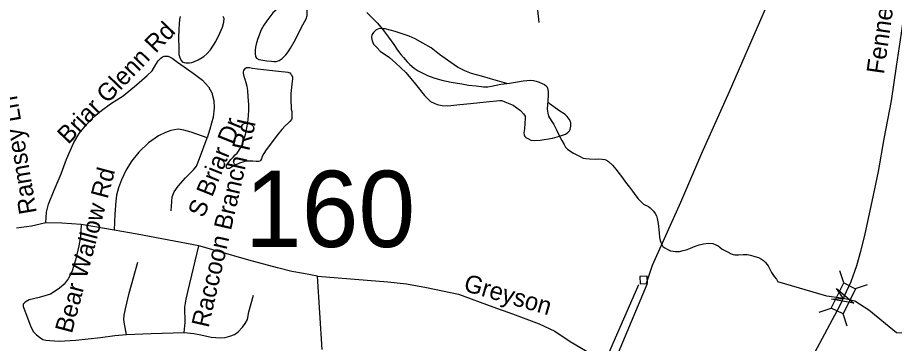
# Model space of a CAD drawing. Extents: x 2220236 to 2384410, y 720751 to 894131.
# Drawn here: x 2354061 to 2358769, y 820812 to 822564 of the extents above; entities that cross this region are included whole.
import ezdxf

# ---------------------------------------------------------------- set-up
doc = ezdxf.new("R2010")
doc.units = 0
doc.layers.add('Default', color=7, linetype='Continuous')

msp = doc.modelspace()

# ---------------------------------------------------------------- linework, layer by layer
at = {"layer": 'Default'}
for p, q in [((2354579.5, 821421.1), (2354401.9, 821451.5)), ((2358497.1, 821137), (2358475, 821202.4)), ((2355696.1, 820778.7), (2355671.2, 821172.7)), ((2358559, 821106.5), (2358624.3, 821128.6)), ((2358364.6, 820979.5), (2358429.9, 821001.7)), ((2358515.4, 820905.1), (2358493.2, 820970.4))]:
    msp.add_line(p, q, dxfattribs=at)
for points in [[(2359592.8, 826131.4), (2359474.3, 825832.2), (2359330.1, 825514.6), (2359079.2, 824929.6), (2358900.3, 824511.7), (2358699.7, 824067.4), (2358559.6, 823750), (2358429.4, 823442.5), (2358279.6, 823092.8), (2358061.8, 822580.3), (2357880.8, 822164.3), (2357732.9, 821832.5), (2357620.2, 821569.4), (2357468.1, 821231.6), (2357433.5, 821129.2)], [(2358946.6, 823398.8), (2358929.6, 823320.2), (2358892.3, 823062.2), (2358842, 822744.3), (2358804.7, 822479.8), (2358778.8, 822299.8), (2358751.2, 822116.5), (2358712.3, 821912.1), (2358681.5, 821736.9), (2358647.5, 821574.6), (2358610.2, 821401.1), (2358585.9, 821305.3), (2358564.8, 821229.1), (2358534, 821143.1), (2358473.2, 821012.5), (2358446.3, 820961.9)], [(2356861.7, 822537.4), (2356852, 822620.2), (2356848.8, 822698), (2356850.4, 822743.5), (2356855.3, 822769.4), (2356861.7, 822795.4), (2356871.5, 822813.2), (2356890.9, 822844), (2356916.9, 822879.7)], [(2355608.9, 822614.1), (2355575.8, 822630.8), (2355543.5, 822639.9), (2355529.4, 822640.3), (2355511.5, 822638), (2355494.3, 822632.4), (2355471.8, 822621.6), (2355454.3, 822607.7), (2355432.1, 822588.8), (2355398.7, 822546.4), (2355382.3, 822521.8), (2355369.2, 822497.6), (2355349.6, 822445.9), (2355341.4, 822421), (2355337.9, 822403.4), (2355336.6, 822387.9), (2355336.6, 822369.9), (2355339, 822353.6), (2355344.5, 822345.6), (2355357, 822337.9), (2355399.3, 822330.4), (2355423.7, 822328.2)], [(2355423.7, 822328.2), (2355437.2, 822326.4), (2355448.7, 822327.5), (2355465.2, 822333.1), (2355480.9, 822343), (2355500.7, 822363.5), (2355512.9, 822378.7), (2355525.8, 822399), (2355553.8, 822446.1), (2355573.5, 822486.2), (2355592.9, 822524.8), (2355610.6, 822556.7), (2355616.4, 822575), (2355616.2, 822588.8), (2355616.1, 822598.6), (2355611.9, 822612.5), (2355608.9, 822614.1)], [(2354934, 822568.4), (2354930.4, 822552.5), (2354928.3, 822530.4), (2354926.9, 822500.8), (2354925.6, 822452.2), (2354926.3, 822402.3), (2354926.6, 822364.6), (2354933, 822344.2), (2354940.4, 822330.7), (2354945.3, 822325), (2354954.6, 822322.1), (2354965.2, 822319.2), (2354983.9, 822320), (2354997.3, 822321.5), (2355010.5, 822327), (2355031.1, 822336.1), (2355060.9, 822354.3), (2355076.7, 822369.1), (2355096.5, 822390.3), (2355125.9, 822435.1), (2355147.4, 822479.3), (2355160.9, 822511.1), (2355168.6, 822539.3), (2355170.4, 822557.4), (2355164.4, 822569.6)], [(2355936.5, 822589.7), (2355958.8, 822566.7), (2355993, 822532.9), (2356018.2, 822502.8)], [(2356018.2, 822502.8), (2356003.4, 822503.8), (2355986.9, 822497.2), (2355971.4, 822482.8), (2355963.7, 822471), (2355961.6, 822456.8), (2355965.6, 822438.9), (2355972.3, 822421.2), (2355990.9, 822399.9), (2356008.6, 822383.3), (2356057, 822348.5), (2356091.4, 822318.7), (2356146, 822267.4), (2356196.7, 822205.5), (2356245.5, 822144.5), (2356265.7, 822124), (2356278, 822113), (2356297.1, 822102.9), (2356314.2, 822095.4), (2356341.3, 822090), (2356371.9, 822088.9), (2356434.9, 822095.4), (2356492.1, 822101.1), (2356576.1, 822110.4), (2356650, 822117.4), (2356660.9, 822117.2), (2356676.8, 822111.2), (2356722.3, 822091.8), (2356760.5, 822064.5), (2356777.3, 822046.4), (2356786.1, 822032.7), (2356787.1, 822022.9), (2356782, 821964.6), (2356779.5, 821943.8), (2356780.3, 821932.3), (2356785.3, 821924.3), (2356790.4, 821919), (2356803.8, 821911.3), (2356816.6, 821905.3), (2356838.7, 821901.9), (2356866.5, 821904), (2356932.4, 821914.9), (2356971, 821926.3)], [(2356687, 822209.1), (2356600.6, 822234.5), (2356552.4, 822248), (2356498.3, 822263.1), (2356463, 822277.1), (2356423.8, 822296.2), (2356369.4, 822334), (2356327.1, 822365.1), (2356280.7, 822401), (2356236.3, 822426.4), (2356195.7, 822448.3), (2356163.5, 822463.4), (2356087.4, 822488.2), (2356035.3, 822501.9), (2356018.2, 822502.8)], [(2356018.2, 822502.8), (2356019.6, 822501.2), (2356051.8, 822458.2), (2356080.4, 822418.4), (2356101, 822388.7), (2356119, 822364.8), (2356133.4, 822349), (2356153.4, 822325.2), (2356167.8, 822311), (2356189.9, 822291.6), (2356212.2, 822276.7), (2356240.4, 822262.4), (2356261.8, 822252.5), (2356296.4, 822240.1), (2356339, 822227.1), (2356389, 822216), (2356447.1, 822206.9), (2356481.2, 822200.7), (2356524, 822195.9), (2356563.3, 822191.9), (2356586.6, 822191.9), (2356605.2, 822194.3), (2356655.3, 822205.6), (2356687, 822209.1)], [(2354212.4, 821460.8), (2354216.7, 821517.2), (2354226.9, 821559.7), (2354257.5, 821636.3), (2354294.9, 821723), (2354323.8, 821802.9), (2354362.9, 821891.4), (2354391.8, 821940.7), (2354430.9, 821988.3), (2354470, 822029.1), (2354510.8, 822063.1), (2354560.1, 822098.9), (2354627.2, 822142.2), (2354698.6, 822201.7), (2354756.4, 822251.1), (2354783.6, 822276.6), (2354804, 822310.6), (2354815.9, 822331), (2354829.4, 822344.6), (2354839.6, 822353.1), (2354848.1, 822356.5), (2354856.6, 822356.5), (2354870.2, 822356.5), (2354890.6, 822344.6), (2354919.5, 822324.2), (2355004.5, 822264.7), (2355053.8, 822227.3), (2355086.1, 822191.5), (2355104.8, 822159.2), (2355115, 822118.4), (2355116.7, 822077.6), (2355111.6, 822028.3), (2355092.9, 821963.7), (2355078.4, 821916.9)], [(2355349.9, 822287.4), (2355478.1, 822272.9), (2355497.9, 822271.4), (2355512.1, 822269.4), (2355522.1, 822265.9), (2355528.2, 822259.6), (2355532.3, 822255.5), (2355536.4, 822243.5), (2355536.5, 822233.6), (2355534.8, 822220.4), (2355532.7, 822205.6), (2355527.6, 822155.2), (2355528.4, 822135.5), (2355528, 822111.9), (2355530.4, 822085.7), (2355530.4, 822071.6), (2355532.6, 822057.9), (2355532.9, 822041.5), (2355533, 822030), (2355533.1, 822020.2), (2355531, 822015.8), (2355523.2, 822005.6), (2355515.3, 821997.1), (2355497.6, 821981), (2355479.7, 821961.2), (2355456.3, 821932.3), (2355433.2, 821903.5), (2355413, 821876.4), (2355394.9, 821852), (2355383.3, 821831.9), (2355375, 821816.8), (2355369.7, 821803.4), (2355365.7, 821795.7), (2355361.9, 821791.6), (2355353.8, 821789.6), (2355341.7, 821789.1), (2355323.9, 821790.7), (2355309.8, 821791.1), (2355291.7, 821791), (2355275.7, 821788.7), (2355251.8, 821780.5), (2355226, 821768), (2355210.3, 821759.8), (2355198.1, 821752.1), (2355188.3, 821751.7), (2355184.3, 821753.8), (2355181.7, 821761.3), (2355182.2, 821765.2), (2355183, 821769.5), (2355187.9, 821777.9), (2355205.7, 821800), (2355217.6, 821813.6), (2355228.9, 821825.6), (2355239.4, 821834.2), (2355251.2, 821850.1), (2355264.7, 821874.6), (2355274.3, 821904.5), (2355284.2, 821934.5), (2355291.6, 821970.9), (2355297.3, 821999), (2355300.4, 822035.3), (2355302.4, 822067.2), (2355302.2, 822096.7), (2355299.2, 822137.6), (2355297.2, 822171.3), (2355293, 822192.5), (2355288.6, 822212.7), (2355282.6, 822230.5), (2355278.3, 822246.7), (2355274, 822264.6), (2355274, 822272.1), (2355276, 822278.8), (2355283.8, 822290.6), (2355289.8, 822294.8), (2355305.6, 822294.8), (2355321.8, 822291.2), (2355349.9, 822287.4)], [(2356687, 822209.1), (2356702.9, 822211.4), (2356745, 822218.1), (2356775, 822222.6), (2356795.6, 822225.1), (2356813.6, 822226.8), (2356831.1, 822224.9), (2356845, 822221.5), (2356861, 822215.6), (2356877, 822209.7), (2356889.4, 822203.6), (2356902, 822192.7), (2356906.3, 822183), (2356909.6, 822165.7), (2356909.9, 822142.1), (2356908.2, 822119.7), (2356907.3, 822109.8)], [(2356907.3, 822109.8), (2356906.5, 822098.3), (2356905, 822070.4), (2356907.1, 822050.1), (2356911.4, 822033.9), (2356925.5, 822010.5), (2356939.9, 821988.1), (2356954.1, 821960.8), (2356971, 821926.3)], [(2356971, 821926.3), (2357002.1, 821935.8), (2357015.8, 821946.2), (2357023.9, 821954.8), (2357027.9, 821961.5), (2357031.8, 821980.4), (2357031.4, 821996.1), (2357029.1, 822004.9), (2357022.4, 822017.1), (2357011.3, 822031.4), (2357001, 822041.5), (2356966.6, 822064.7), (2356940.6, 822082.7), (2356920.3, 822098.2), (2356907.3, 822109.8)], [(2355078.4, 821916.9), (2354993.5, 821947.5), (2354954.4, 821957.7), (2354923.8, 821962.8), (2354883, 821956), (2354855.8, 821945.8), (2354818.4, 821927.1), (2354764, 821889.7), (2354711.3, 821840.4), (2354673.9, 821792.7), (2354643.3, 821745.1), (2354619.5, 821690.7), (2354602.6, 821648.2), (2354592.4, 821609.1), (2354589, 821576.7), (2354583.9, 821507), (2354579.5, 821421.1)], [(2354885.5, 821524.7), (2354891.5, 821600.6), (2354901.7, 821626.1), (2354923.8, 821656.7), (2354962.9, 821702.6), (2355005.4, 821745.1), (2355020.7, 821765.5), (2355037.6, 821806.3), (2355078.4, 821916.9)], [(2356971, 821926.3), (2356972.7, 821923.1), (2356982.7, 821902.9), (2356995.1, 821881.4), (2357003.2, 821866.9), (2357013.5, 821855.9), (2357031.5, 821843.5), (2357045.6, 821834.2), (2357063.7, 821825.8), (2357077.8, 821818.1), (2357097.9, 821808.5), (2357112.7, 821805.8), (2357132.2, 821803.3), (2357162.1, 821802.9), (2357182.1, 821803.7), (2357199.5, 821802.8), (2357214.1, 821800.1), (2357222.8, 821796.2), (2357234.2, 821790.1), (2357254.3, 821770.5), (2357272.6, 821748.3), (2357291, 821724.4), (2357309.4, 821701.2), (2357325.7, 821678.9), (2357345.9, 821651.2), (2357362.2, 821629.6), (2357380.6, 821605.7), (2357392.7, 821589.8), (2357412.6, 821568.6), (2357421.1, 821560.7), (2357449.2, 821548.8), (2357457.7, 821541.6), (2357475.5, 821522.6), (2357483.6, 821509.8), (2357491, 821497), (2357494.2, 821483.3), (2357500.3, 821455.7), (2357504.9, 821407.3), (2357507.9, 821382.1), (2357511.5, 821364.9), (2357517.8, 821347.1), (2357525.9, 821333.6), (2357536.1, 821325.8), (2357547.9, 821318.1), (2357566.3, 821309.7), (2357580.5, 821307), (2357594.3, 821305.9), (2357614.3, 821306.7), (2357634.2, 821310.8), (2357650.4, 821315.7), (2357670.1, 821323.1), (2357689.8, 821331.1), (2357719.9, 821341.6), (2357743.6, 821348.1), (2357769.8, 821350.2), (2357793.8, 821348.5), (2357809.1, 821342.6), (2357821.9, 821335.9), (2357832, 821328.7), (2357844.2, 821319.4), (2357862.4, 821309.6), (2357876.4, 821302), (2357892.6, 821293.5), (2357903.9, 821290), (2357912.1, 821288.7), (2357932.5, 821288.5), (2357956.4, 821290.5), (2357978, 821289.8), (2357996.6, 821285.6), (2358018.5, 821278.9), (2358038.8, 821273.2), (2358054.8, 821265.7), (2358065.7, 821257.9), (2358077, 821246.2), (2358091.1, 821228.7), (2358109.6, 821194), (2358124, 821172.6), (2358136.1, 821156.7), (2358142.5, 821143.9)], [(2354212.4, 821460.8), (2354134.9, 821442.9), (2354054.9, 821431.5)], [(2354401.9, 821451.5), (2354398.6, 821384.6), (2354390.1, 821336.9), (2354371.4, 821260.4), (2354352.7, 821197.5), (2354332.3, 821158.4), (2354311.9, 821131.2), (2354284.7, 821107.4), (2354237.1, 821076.7), (2354177.7, 821059.7), (2354123.3, 821046.1), (2354101.2, 821034.2), (2354091, 821022.3), (2354091, 821010.4), (2354114.3, 820949.1), (2354131.2, 820901.8), (2354145.9, 820874.4), (2354161.7, 820858.6), (2354178.5, 820845), (2354197.4, 820833.4), (2354213.2, 820830.2), (2354234.2, 820827.1), (2354283.6, 820825), (2354373, 820830.2), (2354506.5, 820843.9), (2354583.3, 820854.4), (2354646.4, 820859.7)], [(2354401.9, 821451.5), (2354299.4, 821459.1), (2354212.4, 821460.8)], [(2355034.4, 821335.9), (2354703.1, 821398.8), (2354579.5, 821421.1)], [(2354954.5, 820870.2), (2354960.2, 820925.4), (2354959.2, 821007.7), (2354966.8, 821050.3), (2354977.4, 821095.9), (2355034.4, 821335.9)], [(2355671.2, 821172.7), (2355596.7, 821187.9), (2355533.6, 821199.3), (2355456.1, 821219.1), (2355302.6, 821260.2), (2355128.6, 821309.6), (2355034.4, 821335.9)], [(2354646.4, 820859.7), (2354634.3, 820914.9), (2354631.1, 820941.2), (2354633.2, 820963.3), (2354639.6, 820998), (2354659.5, 821082.2), (2354706.6, 821247.9)], [(2355671.2, 821172.7), (2356048.1, 821142.3), (2356148.4, 821131.7), (2356256.3, 821113.4), (2356427.5, 821077), (2356612.6, 821008.4), (2356717.8, 820971.8), (2356861.8, 820916.9), (2356946.3, 820878), (2357028.6, 820823.2), (2357161.9, 820744.3), (2357307.2, 820642.2), (2357410, 820563.3), (2357492.8, 820502.3), (2357561.2, 820457.3)], [(2357403.7, 821131.6), (2357443.6, 821133.3), (2357442, 821173.2), (2357402.1, 821171.6), (2357403.7, 821131.6)], [(2362099.7, 818015), (2361878.9, 818124.2), (2360909.8, 819013.5), (2360632.8, 819186), (2360306.7, 819330.2), (2360205.8, 819437.7), (2360099.8, 819879.8), (2359910.8, 820351.3), (2359724.8, 820616.1), (2359606.9, 820713), (2359246.8, 820842.7), (2358779.7, 820869.6), (2358631.7, 820990.2), (2358555.5, 821038.8), (2358496.1, 821054.2), (2358406, 821065.8), (2358142.5, 821143.9)], [(2349743.4, 807839.6), (2349751, 808535.4), (2349765.4, 809335.3), (2349939.6, 809817.2), (2350090.8, 810226.9), (2350328.9, 810529.6), (2350606.6, 810882.8), (2351204.5, 811377.9), (2351739.2, 811798), (2352473.9, 812380.7), (2353111.5, 812908.3), (2353471.9, 813194.5), (2353662.4, 813640.7), (2353958.5, 814300.1), (2354487.8, 815341.9), (2355009.9, 816316), (2355555.6, 817318.1), (2356032.7, 818223.5), (2356551.3, 819159.5), (2356885.8, 819941.3), (2357253.2, 820801.4), (2357397.3, 821129)], [(2357439.3, 821129.6), (2357225.6, 820617), (2357000, 820078.6), (2356736, 819423.6), (2356451.3, 818830.5), (2356255.6, 818468.1), (2356122.7, 818214.6), (2355207.4, 816516.2)], [(2354954.5, 820870.2), (2355006.5, 820865.5), (2355044.4, 820858.1), (2355100.1, 820846.5), (2355150.6, 820842.3), (2355175.8, 820844.4), (2355200, 820850.7), (2355226.3, 820860.2), (2355245.2, 820874.9), (2355268.3, 820899.1), (2355283, 820919.1), (2355294.6, 820941.2), (2355303, 820981.2), (2355328.5, 821071.6)], [(2358446.3, 820961.9), (2358327.3, 820738.1), (2358138.2, 820366.2), (2358041.8, 820187.4), (2357964.3, 820028.1), (2357832.8, 819774.7), (2357694, 819440.1), (2357665.6, 819364.3), (2357640.4, 819280.7), (2357609.3, 819126.3), (2357579, 818982), (2357571.8, 818929.3), (2357569.4, 818857.7), (2357569.4, 818740.9), (2357571, 818644.7), (2357578.5, 818570.5), (2357600.2, 818358.2), (2357703.5, 817947.8), (2357813.9, 817502.1), (2357823.3, 817434.2), (2357830.5, 817349.6), (2357834.4, 817199.7), (2357838, 816891.7), (2357836.3, 816703.7)], [(2354646.4, 820859.7), (2354777.8, 820865), (2354954.5, 820870.2)]]:
    msp.add_lwpolyline(points, dxfattribs=at)
for points in [[(2358429.9, 821001.7), (2358496.8, 821137.2), (2358560.1, 821105.9), (2358493.2, 820970.4)], [(2358458.1, 821106.9), (2358551.3, 821028.3), (2358431.3, 821049.8), (2358496.1, 821054.2)]]:
    msp.add_lwpolyline(points, close=True, dxfattribs=at)

# ---------------------------------------------------------------- texts
for s, rotation, p in [('Fenner', 81.9882, (2358712.4, 822256)), ('Briar Glenn Rd', 46.1555, (2354333, 821878.5)), ('Ramsey Ln', 99.6551, (2354164.8, 821514.8)), ('S Briar Dr', 68.0806, (2355060.5, 821483.2)), ('Raccoon Branch Rd', 77.0683, (2355086.1, 820892.7)), ('Bear Wallow Rd', 75.1477, (2354352.2, 820861.8)), ('Greyson', 343.8957, (2356450.6, 821096.1))]:
    msp.add_text(s, height=95, rotation=rotation, dxfattribs=at).set_placement(p)
msp.add_text('160', height=410.1, dxfattribs=at).set_placement((2355281.1, 821330.1))

doc.saveas('drawing.dxf')
